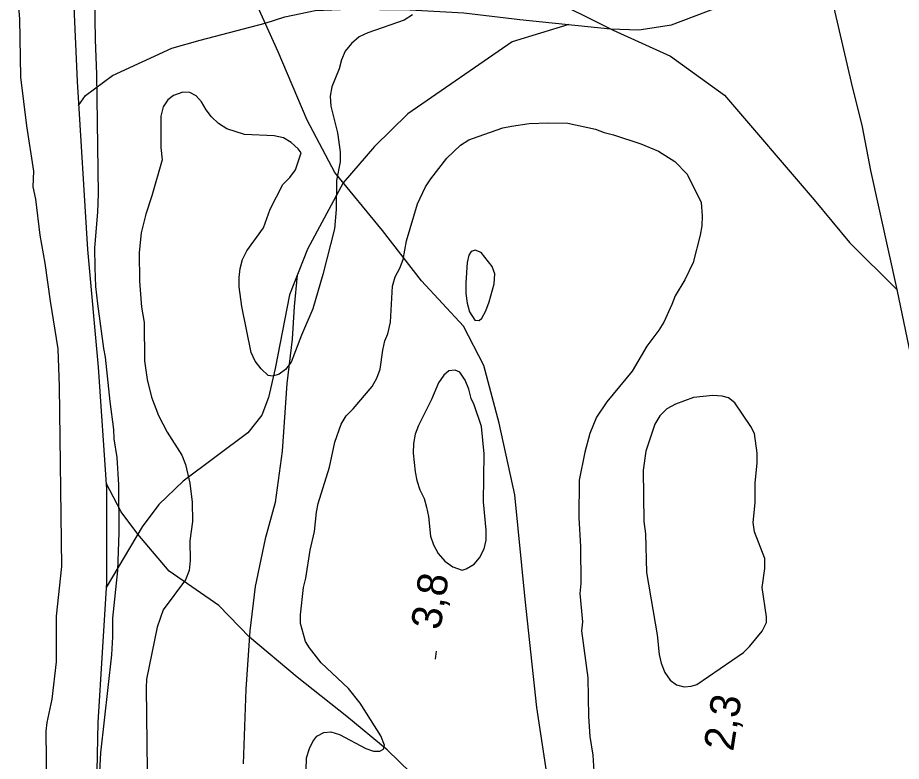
# Model space of a CAD drawing. Extents: x 282461 to 284471, y 5554090 to 5557646.
# Drawn here: x 283006.8 to 283095.1, y 5556489 to 5556563.4 of the extents above; entities that cross this region are included whole.
import ezdxf

# ---------------------------------------------------------------- set-up
doc = ezdxf.new("R2010")
doc.units = 0
for name, color, linetype in [('Niveau 2', 7, 'Continuous'), ('Niveau 22', 7, 'Continuous'), ('Niveau 3', 7, 'Continuous'), ('Niveau 4', 7, 'Continuous')]:
    doc.layers.add(name, color=color, linetype=linetype)

msp = doc.modelspace()

# ---------------------------------------------------------------- linework, layer by layer
at = {"layer": 'Niveau 2'}
for points in [[(283014.47, 5556565.33), (283014.52, 5556561.13), (283014.68, 5556557.7), (283014.82, 5556545.77), (283014.78, 5556543.91), (283014.47, 5556540.35), (283014.5, 5556538.37), (283014.58, 5556536.51), (283014.77, 5556534.77), (283015.35, 5556530.29), (283015.53, 5556529.42), (283015.99, 5556525), (283016.38, 5556522.21), (283016.39, 5556521.28), (283016.7, 5556519.42), (283016.85, 5556516.69), (283016.91, 5556511.92), (283016.78, 5556508.13), (283016.25, 5556503.35), (283016.27, 5556501.49), (283016.18, 5556499.68), (283015.07, 5556489.89), (283014.64, 5556481.62)], [(283046.23, 5556563.64), (283045.42, 5556563.11), (283041.77, 5556561.84), (283040.9, 5556561.43), (283040.15, 5556560.78), (283039.52, 5556560.01), (283039.13, 5556559.14), (283038.9, 5556558.26), (283038.17, 5556556.45), (283038.01, 5556555.52), (283038.08, 5556554.53)], [(283038.08, 5556554.53), (283038.75, 5556551.86), (283039, 5556549.95), (283039.01, 5556548.96), (283038.63, 5556547.09), (283038.6, 5556544.18), (283038.45, 5556542.26), (283037.28, 5556537.71), (283036.28, 5556534.27), (283035.15, 5556531.64), (283034.13, 5556528.95), (283033.56, 5556528.19), (283032.92, 5556527.72), (283032.29, 5556527.53), (283031.82, 5556527.59), (283031.11, 5556528.28), (283030.52, 5556529.03), (283030.11, 5556529.89), (283029.18, 5556534.48), (283028.92, 5556536.45), (283028.91, 5556537.38), (283029.02, 5556538.31), (283029.24, 5556539.19), (283029.69, 5556540.07), (283031.35, 5556542.35), (283032.03, 5556544.22), (283033.28, 5556546.68), (283033.97, 5556547.39), (283034.54, 5556548.15), (283035.11, 5556549.84), (283034.81, 5556550.25), (283034.1, 5556550.88), (283033.34, 5556551.34), (283032.41, 5556551.56), (283029.44, 5556551.7), (283027.69, 5556552.26), (283026.87, 5556552.77), (283026.16, 5556553.46), (283025.63, 5556554.15), (283025.16, 5556554.96), (283024.63, 5556555.54), (283023.98, 5556555.88), (283023.28, 5556555.93), (283022.36, 5556555.57), (283021.78, 5556555.16), (283021.32, 5556554.45), (283021.1, 5556553.52), (283021.08, 5556550.38), (283021.21, 5556549.16), (283020.21, 5556545.54), (283019.59, 5556543.73), (283019.14, 5556541.87), (283018.94, 5556539.89), (283018.97, 5556537.04), (283019.17, 5556534.42), (283019.43, 5556532.91), (283019.47, 5556529.07), (283019.73, 5556527.21), (283020.15, 5556525.42), (283020.87, 5556523.62), (283021.71, 5556521.94), (283023.19, 5556519.64), (283023.55, 5556518.71), (283023.98, 5556516.85), (283024.23, 5556514.94), (283024.26, 5556513.02), (283023.99, 5556511.09), (283024.01, 5556509.12), (283023.91, 5556508.13), (283023.57, 5556507.19), (283021.33, 5556504.2), (283020.72, 5556502.45), (283019.67, 5556497.26), (283019.62, 5556496.39), (283019.82, 5556479.81)], [(283043.77, 5556531.75), (283044.04, 5556532.92), (283044.23, 5556536.52), (283044.51, 5556537.45), (283044.97, 5556538.33), (283045.31, 5556539.21), (283045.63, 5556541.07), (283046.75, 5556544.74), (283047.55, 5556546.44), (283048.06, 5556547.26), (283049.66, 5556549.31), (283051.04, 5556550.61), (283051.85, 5556551.14), (283052.78, 5556551.5), (283055.26, 5556552.34), (283056.13, 5556552.52), (283057.88, 5556552.78), (283059.85, 5556552.86), (283061.77, 5556552.82), (283064.51, 5556552.21), (283065.38, 5556551.88), (283066.32, 5556551.65), (283069.06, 5556550.76), (283070.81, 5556550.02), (283072.45, 5556548.99), (283073.69, 5556547.73), (283075.06, 5556544.9), (283075.19, 5556543.56), (283075.14, 5556542.57), (283074.98, 5556541.64), (283074.26, 5556538.9), (283073.46, 5556537.15), (283072.49, 5556535.57), (283072.16, 5556534.69)], [(283051.56, 5556536.85), (283051.57, 5556535.8), (283051.7, 5556534.82), (283051.94, 5556533.95), (283052.47, 5556533.14), (283052.88, 5556533.09), (283053.17, 5556533.32), (283053.57, 5556534.08), (283053.91, 5556534.96), (283054.41, 5556536.76), (283054.45, 5556537.75), (283054.21, 5556538.5), (283053.09, 5556539.88), (283052.51, 5556540.11), (283052.1, 5556539.99), (283051.88, 5556539.64), (283051.71, 5556538.88), (283051.56, 5556536.85)], [(283072.16, 5556534.69), (283071.36, 5556532.94), (283070.85, 5556532.12), (283069.65, 5556530.54), (283068.17, 5556528.02), (283065.64, 5556524.97), (283064.62, 5556523.45), (283063.94, 5556521.81), (283063.44, 5556519.94), (283062.89, 5556517.15), (283062.87, 5556513.37), (283063.02, 5556510.52), (283063.07, 5556506.81), (283062.96, 5556505.82), (283063.23, 5556502.97), (283063.12, 5556502.1), (283063.76, 5556497.4), (283063.81, 5556493.51), (283063.95, 5556491.53), (283064.26, 5556489.67), (283064.34, 5556488.05)], [(283035.58, 5556486.96), (283035.66, 5556489.4), (283035.94, 5556490.34), (283036.28, 5556491.04), (283036.68, 5556491.57), (283037.38, 5556491.92), (283038.07, 5556491.99), (283038.95, 5556491.71), (283041.58, 5556490.34), (283042.34, 5556490.06), (283042.98, 5556490.07), (283043.33, 5556490.25), (283043.44, 5556490.66), (283043.08, 5556491.58), (283041.01, 5556494.87), (283039.83, 5556496.31), (283037.12, 5556498.89), (283035.94, 5556500.39), (283035.53, 5556501.03), (283035.04, 5556502.82), (283035.03, 5556503.69), (283035.35, 5556506.43), (283035.57, 5556507.36), (283036, 5556510.16), (283036.44, 5556512.02), (283036.65, 5556513.94), (283036.82, 5556514.82), (283037.94, 5556518.43), (283038.49, 5556520.94), (283039.11, 5556522.75), (283039.62, 5556523.57), (283040.31, 5556524.27), (283042.2, 5556526.5), (283042.66, 5556527.32), (283042.99, 5556528.25), (283043.26, 5556530.12), (283043.48, 5556531.05), (283043.77, 5556531.75)], [(283052.4, 5556524.66), (283052.1, 5556525.3), (283051.86, 5556526.22), (283051.5, 5556527.15), (283050.97, 5556527.95), (283050.5, 5556528.12), (283049.86, 5556528.06), (283049.35, 5556527.65), (283048.83, 5556526.88), (283048.15, 5556525.19), (283046.85, 5556522.62), (283046.51, 5556521.75), (283046.35, 5556520.82), (283046.3, 5556519.83), (283046.5, 5556517.97), (283046.68, 5556517.1), (283046.98, 5556516.18), (283047.4, 5556515.31), (283047.64, 5556514.44), (283047.83, 5556513.52), (283048.03, 5556511.54), (283048.33, 5556510.68), (283048.8, 5556509.81), (283049.45, 5556509.06), (283050.27, 5556508.49), (283051.2, 5556508.15), (283051.61, 5556508.28), (283052.41, 5556508.75), (283052.93, 5556509.39), (283053.38, 5556510.27), (283053.61, 5556511.14), (283053.59, 5556512.13), (283053.33, 5556514.97), (283053.39, 5556519.79), (283053.12, 5556522.52), (283052.4, 5556524.66)], [(283069.53, 5556511.79), (283069.63, 5556507.9), (283070.69, 5556501.68), (283070.89, 5556499.71), (283071.08, 5556498.84), (283071.44, 5556497.91), (283071.97, 5556497.16), (283072.61, 5556496.7), (283073.37, 5556496.48), (283074.07, 5556496.55), (283074.65, 5556496.73), (283079.32, 5556499.92), (283079.9, 5556500.51), (283081.16, 5556502.04), (283081.61, 5556502.91), (283081.61, 5556503.5), (283081.17, 5556506.4), (283081.43, 5556508.32), (283081.42, 5556509.31), (283080.4, 5556511.97), (283080.28, 5556512.9), (283080.48, 5556514.88), (283080.46, 5556516.86), (283080.67, 5556518.84), (283080.66, 5556519.83), (283080.4, 5556521.8), (283080.05, 5556522.5), (283078.45, 5556524.86), (283077.8, 5556525.38), (283077.16, 5556525.55), (283076.23, 5556525.6), (283074.31, 5556525.4), (283072.52, 5556524.74), (283071.65, 5556524.26), (283070.96, 5556523.56), (283070.44, 5556522.74), (283069.55, 5556520.05), (283069.28, 5556518.13), (283069.34, 5556513.01), (283069.53, 5556511.79)]]:
    msp.add_lwpolyline(points, dxfattribs=at)
at = {"layer": 'Niveau 22'}
for points in [[(283012.87, 5556554.59), (283013.55, 5556555.59), (283016.25, 5556557.58), (283022.19, 5556560.3), (283025.01, 5556561.12), (283031.53, 5556562.82), (283033.49, 5556563.44), (283036.51, 5556564.06), (283039.88, 5556564.22), (283045.96, 5556564.14), (283051.35, 5556563.83), (283056.97, 5556563.17), (283066.02, 5556562.25), (283068.85, 5556562.14), (283072.1, 5556562.64), (283076.76, 5556564.41), (283080.8, 5556566.78), (283081.95, 5556568.08), (283083.32, 5556570.18), (283084.45, 5556572.64), (283085.5, 5556575.93)], [(283012.07, 5556571.98), (283012.72, 5556556.97), (283013.77, 5556540.19), (283014.84, 5556528.45), (283015.68, 5556516.23), (283015.68, 5556506.92), (283014.79, 5556492.94), (283014.5, 5556478.39), (283014.06, 5556466.28), (283013.11, 5556458.35), (283009.11, 5556432.23), (283008.5, 5556424.89), (283008.6, 5556416.16), (283009.047, 5556406.224), (283009.08, 5556405.23)], [(283086.81, 5556570.96), (283090.06, 5556556.87), (283091.16, 5556552.46), (283092, 5556548.08), (283094.62, 5556536.19), (283100.16, 5556509.65), (283100.32, 5556504.09)], [(283059.27, 5556565.63), (283066.29, 5556562.11), (283072.02, 5556559.5), (283077.41, 5556555.61), (283086.35, 5556545.15), (283089.89, 5556540.89), (283094.62, 5556536.19)], [(283090.98, 5556438.61), (283090.16, 5556438.9), (283083.62, 5556441.73), (283077.23, 5556445.72), (283073.85, 5556448.94), (283070.32, 5556454.82), (283067.7, 5556460.25), (283064.81, 5556467.36), (283060.84, 5556479.93), (283058.66, 5556494.44), (283057.49, 5556505.24), (283056.47, 5556515.67), (283054.9, 5556522.84), (283053.36, 5556528.61), (283051.34, 5556532.53), (283047.15, 5556537.06), (283043.23, 5556542.1), (283038.48, 5556547.89), (283035.7, 5556553.11), (283032.83, 5556559.95), (283030.32, 5556565.5)], [(283061.84, 5556562.67), (283056.19, 5556560.95), (283045.77, 5556553.76), (283042.44, 5556550.47), (283039.32, 5556546.87), (283035.75, 5556540.22), (283033.94, 5556535.66), (283032.51, 5556528.31), (283031.85, 5556525.4), (283031.17, 5556523.64), (283029.8, 5556521.88), (283023.34, 5556517.04), (283020.88, 5556514.7), (283019.24, 5556512.49), (283015.64, 5556506.43)], [(283034.73, 5556537.64), (283034.42, 5556534.5), (283034.22, 5556531.24), (283033.69, 5556526.81), (283033.23, 5556520.04), (283032.51, 5556514.9), (283031.51, 5556511.28), (283030.52, 5556506.5), (283029.99, 5556502.08), (283029.59, 5556496.26), (283029.33, 5556488.81)], [(283064.81, 5556467.36), (283063.05, 5556469.61), (283059.97, 5556474.57), (283056.91, 5556477.91), (283052.45, 5556482.16), (283048.45, 5556485.6), (283043.72, 5556490.2), (283039.69, 5556493.54), (283034.72, 5556497.45), (283029.95, 5556501.46), (283026.9, 5556504.61), (283021.93, 5556508.06), (283018.8, 5556511.74), (283017.13, 5556513.97), (283015.64, 5556516.85)]]:
    msp.add_lwpolyline(points, dxfattribs=at)
at = {"layer": 'Niveau 3'}
msp.add_line((283048.53, 5556499.25), (283048.65, 5556500.04), dxfattribs=at)
at = {"layer": 'Niveau 4'}
msp.add_lwpolyline([(283009.7, 5556486.41), (283009.64, 5556492.06), (283009.74, 5556492.93), (283010.24, 5556495.27), (283010.66, 5556499), (283010.67, 5556503.54), (283011.19, 5556508.5), (283010.98, 5556526.49), (283010.82, 5556530.28), (283010.06, 5556535.04), (283009.55, 5556538.82), (283009.05, 5556541.61), (283008.6, 5556545.22), (283008.35, 5556546.44), (283008.39, 5556548.01), (283007.7, 5556552.55), (283007.12, 5556557.43), (283006.99, 5556563.26), (283006.79, 5556565.64)], dxfattribs=at)

# ---------------------------------------------------------------- texts
at = {"layer": 'Niveau 3'}
for s, p in [('3,8  ', (283049.01, 5556502.09)), ('2,3  ', (283078.27, 5556489.97))]:
    msp.add_text(s, height=3, rotation=81.09575, dxfattribs=at).set_placement(p)

doc.saveas('drawing.dxf')
